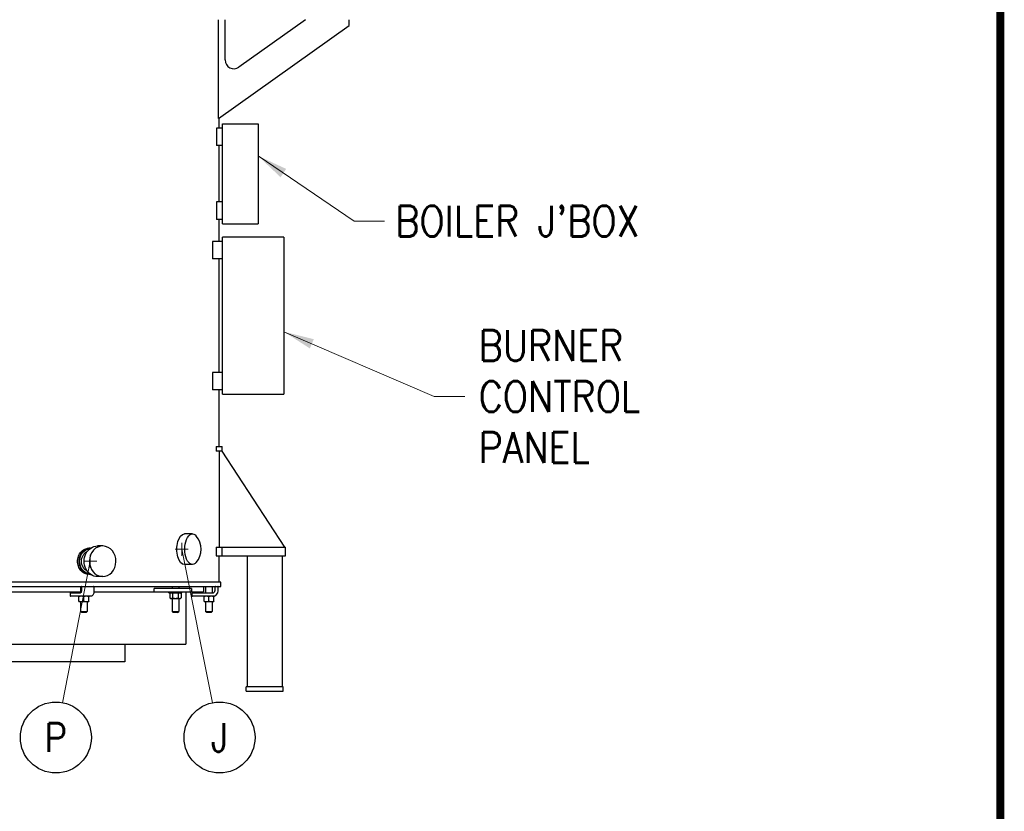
# Model space of a CAD drawing. Header units: inches. Extents: x 1 to 669, y 0 to 417.
# Tile 430 of 448: x 556 to 669, y 152 to 243. Entities that reach past the tile are written whole.
import ezdxf
from ezdxf.enums import TextEntityAlignment as Align

# ---------------------------------------------------------------- set-up
doc = ezdxf.new("R2010")
doc.units = ezdxf.units.IN
doc.header["$LTSCALE"] = 12
doc.header["$MEASUREMENT"] = 0
doc.layers.get('0').update_dxf_attribs({"linetype": 'CONTINUOUS'})
doc.layers.add('D', color=2, linetype='CONTINUOUS')
doc.layers.add('X', color=1, linetype='CONTINUOUS')
doc.layers.add('Leader', color=41, linetype='CONTINUOUS', lineweight=13)
doc.styles.get("Standard").update_dxf_attribs({"font": 'SIMPLEX.SHX', "width": 0.875})
doc.dimstyles.get("Standard").update_dxf_attribs({"dimscale": 28, "dimtxt": 0.125, "dimasz": 0.125, "dimexe": 0.04375, "dimexo": 0.0625, "dimgap": 0.04375, "dimtad": 0, "dimtih": 1, "dimtoh": 1, "dimdec": 4, "dimzin": 12, "dimdsep": 46, "dimlunit": 5, "dimtxsty": 'Standard', "dimcen": 0, "dimclrd": 256, "dimclre": 256, "dimclrt": 256, "dimadec": 1, "dimazin": 3, "dimtfac": 0.875, "dimtdec": 4, "dimtofl": 0, "dimtmove": 0, "dimatfit": 2, "dimfxl": 1, "dimtolj": 1, "dimtzin": 12, "dimlwd": 13, "dimlwe": 13, "dimarcsym": 0})

msp = doc.modelspace()

# ---------------------------------------------------------------- linework, layer by layer
for p, q in [((578.72626, 231.20204), (578.72626, 242.51748)), ((579.47137, 237.90279), (579.47137, 242.51748)), ((588.6506, 242.51748), (581.0527, 237.08912)), ((593.6506, 241.86483), (593.6506, 242.51748)), ((578.72182, 231.19887), (593.6506, 241.86483)), ((578.80442, 230.08972), (578.80442, 231.25788)), ((579.17942, 230.08972), (578.49993, 230.08972)), ((578.49993, 230.08972), (578.49993, 228.08972)), ((579.17942, 230.58972), (583.24192, 230.58972)), ((579.17942, 219.15222), (579.17942, 230.58972)), ((583.24192, 230.58972), (583.24192, 219.15222)), ((579.17942, 228.08972), (578.49993, 228.08972)), ((578.80442, 221.65222), (578.80442, 228.08972)), ((579.17942, 221.65222), (578.49993, 221.65222)), ((578.49993, 221.65222), (578.49993, 219.65222)), ((579.17942, 219.65222), (578.49993, 219.65222)), ((578.80442, 217.12097), (578.80442, 219.65222)), ((579.17942, 219.15222), (583.24192, 219.15222)), ((586.17942, 217.62097), (579.17942, 217.62097)), ((579.17942, 199.62097), (579.17942, 217.62097)), ((586.17942, 217.62097), (586.17942, 199.62097)), ((579.17942, 217.12097), (578.04179, 217.12097)), ((578.04179, 217.12097), (578.04179, 215.12097)), ((579.17942, 215.12097), (578.04179, 215.12097)), ((578.80442, 202.12097), (578.80442, 215.12097)), ((579.17942, 202.12097), (578.04179, 202.12097)), ((578.04179, 202.12097), (578.04179, 200.12097)), ((579.17942, 200.12097), (578.04179, 200.12097)), ((578.80442, 193.62097), (578.80442, 200.12097)), ((579.17942, 199.62097), (586.17942, 199.62097)), ((578.46284, 193.62097), (579.11692, 193.62097)), ((578.46284, 193.62097), (578.46284, 193.12097)), ((579.11692, 193.12097), (578.46284, 193.12097)), ((578.78988, 193.12097), (578.78988, 182.12097)), ((586.31799, 182.12097), (579.11691, 193.12097)), ((579.11692, 193.12097), (579.11692, 193.62097)), ((575.73314, 183.62097), (574.8103, 183.62097)), ((564.02692, 181.99597), (563.89817, 181.99597)), ((565.46002, 182.24597), (564.86002, 182.24597)), ((578.46284, 182.12097), (586.36692, 182.12097)), ((578.46284, 182.12097), (578.46284, 181.12097)), ((579.11692, 181.12097), (579.11692, 182.12097)), ((586.36692, 181.12097), (586.36692, 182.12097)), ((578.46284, 181.12097), (586.36692, 181.12097)), ((578.80442, 178.12097), (578.80442, 181.12097)), ((581.99192, 181.12097), (581.99192, 166.12097)), ((585.99192, 181.12097), (585.99192, 166.12097)), ((575.73314, 180.12097), (574.8103, 180.12097)), ((578.99192, 178.12097), (533.49192, 178.12097)), ((564.02692, 178.99597), (563.89817, 178.99597)), ((565.46002, 178.74597), (564.86002, 178.74597)), ((578.99192, 177.62097), (578.99192, 178.12097)), ((533.49192, 177.62097), (578.99192, 177.62097)), ((549.74192, 176.99597), (562.92942, 176.99597)), ((562.92942, 177.62097), (562.92942, 176.87143)), ((563.02036, 177.56097), (563.02036, 177.12097)), ((564.45634, 176.99597), (576.99192, 176.99597)), ((564.46297, 177.56097), (564.46297, 177.12097)), ((575.60787, 177.37097), (571.35117, 177.37097)), ((571.35117, 176.99597), (571.35117, 177.37097)), ((573.03189, 176.87097), (573.03189, 176.99597)), ((573.40689, 177.62097), (573.40689, 177.37097)), ((574.15689, 177.62097), (574.15689, 177.37097)), ((574.53189, 176.87097), (574.53189, 176.99597)), ((574.99192, 176.99597), (574.99192, 170.99597)), ((575.60787, 177.37097), (575.60787, 176.99597)), ((576.99192, 177.62097), (576.99192, 176.99597)), ((577.24192, 177.62097), (577.24192, 176.87097)), ((577.99192, 177.62097), (577.99192, 176.87097)), ((578.30392, 177.56097), (578.30392, 177.12097)), ((578.67892, 177.12097), (578.67892, 177.56097)), ((561.73165, 176.81097), (561.73165, 176.55597)), ((561.79165, 176.87097), (562.92536, 176.87097)), ((564.12047, 176.49597), (561.79165, 176.49597)), ((562.74192, 175.9319), (562.74192, 176.43504)), ((562.74192, 175.87097), (563.86692, 175.87097)), ((562.92942, 175.87097), (562.92942, 174.74597)), ((563.30442, 175.9319), (563.30442, 176.43504)), ((563.67942, 175.87097), (563.67942, 174.74597)), ((563.86692, 175.9319), (563.86692, 176.43504)), ((573.03189, 176.87097), (574.53189, 176.87097)), ((573.21939, 176.87097), (573.13237, 176.81004)), ((573.13237, 176.81004), (573.13237, 176.3069)), ((573.21939, 176.24597), (573.13237, 176.3069)), ((573.21939, 176.24597), (574.34439, 176.24597)), ((573.40689, 176.24597), (573.40689, 174.74597)), ((573.45713, 176.81004), (573.45713, 176.3069)), ((574.10665, 176.81004), (574.10665, 176.3069)), ((574.15689, 176.24597), (574.15689, 174.74597)), ((574.34439, 176.87097), (574.43141, 176.81004)), ((574.34439, 176.24597), (574.43141, 176.3069)), ((574.43141, 176.81004), (574.43141, 176.3069)), ((575.67892, 176.81097), (575.67892, 176.55597)), ((575.73892, 176.87097), (578.05392, 176.87097)), ((578.17942, 176.49597), (575.73892, 176.49597)), ((577.05442, 175.9319), (577.05442, 176.43504)), ((577.05442, 175.87097), (578.17942, 175.87097)), ((577.24192, 175.87097), (577.24192, 174.74597)), ((577.61692, 175.9319), (577.61692, 176.43504)), ((577.99192, 175.87097), (577.99192, 174.74597)), ((578.17942, 175.9319), (578.17942, 176.43504)), ((562.92942, 174.74597), (563.67942, 174.74597)), ((563.05442, 174.62097), (562.92942, 174.74597)), ((563.55442, 174.62097), (563.67942, 174.74597)), ((573.40689, 174.74597), (574.15689, 174.74597)), ((573.53189, 174.62097), (573.40689, 174.74597)), ((574.03189, 174.62097), (574.15689, 174.74597)), ((577.24192, 174.74597), (577.99192, 174.74597)), ((577.36692, 174.62097), (577.24192, 174.74597)), ((577.86692, 174.62097), (577.99192, 174.74597)), ((563.55442, 174.62097), (563.05442, 174.62097)), ((574.03189, 174.62097), (573.53189, 174.62097)), ((577.86692, 174.62097), (577.36692, 174.62097)), ((533.49192, 170.99597), (574.99192, 170.99597)), ((567.99192, 170.99597), (567.99192, 168.99597)), ((567.99192, 168.99597), (533.49192, 168.99597)), ((581.86692, 165.62097), (581.86692, 166.12097)), ((586.11692, 166.12097), (581.86692, 166.12097)), ((586.11692, 165.62097), (586.11692, 166.12097)), ((581.86692, 165.62097), (586.11692, 165.62097))]:
    msp.add_line(p, q)
for centre, radius, start, end in [((580.47137, 237.90279), 1, 180, 305.5441387), ((574.42192, 181.87097), 2.31406, 319.0696283, 40.9303717), ((563.08036, 177.56097), 0.06, 90, 180), ((564.40297, 177.56097), 0.06, 0, 90), ((578.05392, 177.12097), 0.25, 270, 0), ((578.05392, 177.12097), 0.625, 270, 0), ((578.36392, 177.56097), 0.06, 90, 180), ((578.61892, 177.56097), 0.06, 0, 90), ((561.79165, 176.81097), 0.06, 90, 180), ((561.79165, 176.55597), 0.06, 180, 270), ((575.73892, 176.81097), 0.06, 90, 180), ((575.73892, 176.55597), 0.06, 180, 270)]:
    msp.add_arc(centre, radius, start, end)
at = {"extrusion": (0, 0, -1)}
for centre, major_axis, ratio, start_param, end_param in [((575.73314, 181.87097), (0, -1.75), 0.5, -0.523034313, 3.664626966), ((574.8103, 181.87097), (0, -1.75), 0.5, 0, 3.141592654), ((564.05692, 180.49597), (0, -1.44), 0.866025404, 0.048297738, 3.093294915), ((564.05692, 180.49597), (0, -1.1875), 0.866025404, 0.368028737, 2.773563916), ((564.86002, 180.49597), (0, -1.75), 0.866025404, 0, 3.141592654), ((565.46002, 180.49597), (0, 1.75), 0.866025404, -4.487810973, 1.795374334)]:
    msp.add_ellipse(centre, major_axis=major_axis, ratio=ratio, start_param=start_param, end_param=end_param, dxfattribs=at)
for major_axis, start_param, end_param in [((0, 1.5), 0, 3.141592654), ((0, 1.5), -0.03913324, 0), ((0, -1.5), 0, 0.03913324)]:
    msp.add_ellipse((564.02692, 180.49597), major_axis=major_axis, ratio=0.866025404, start_param=start_param, end_param=end_param)
for points, knots in [([(563.89817, 178.99597), (563.8166, 178.99597), (563.73202, 179.00499), (563.56329, 179.04295), (563.47915, 179.0719), (563.31734, 179.14844), (563.23956, 179.19611), (563.09539, 179.30625), (563.02902, 179.36873), (562.91133, 179.50189), (562.85598, 179.57712), (562.7583, 179.74093), (562.71595, 179.82951), (562.64788, 180.01429), (562.6221, 180.11064), (562.58828, 180.30438), (562.58025, 180.40178), (562.58025, 180.49597), (562.58025, 180.59016), (562.58828, 180.68756), (562.6221, 180.88131), (562.64788, 180.97765), (562.71595, 181.16243), (562.7583, 181.25101), (562.85598, 181.41483), (562.91133, 181.49005), (563.02902, 181.62321), (563.09539, 181.6857), (563.23956, 181.79584), (563.31734, 181.8435), (563.47915, 181.92005), (563.56329, 181.94899), (563.73202, 181.98696), (563.8166, 181.99597), (563.89817, 181.99597)], [-5.741745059, -5.741745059, -5.741745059, -5.741745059, -5.024027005, -5.024027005, -4.30630895, -4.30630895, -3.588590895, -3.588590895, -2.870872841, -2.870872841, -2.15315463, -2.15315463, -1.43543642, -1.43543642, -0.71771821, -0.71771821, 0, 0, 0, 0.71771821, 0.71771821, 1.43543642, 1.43543642, 2.15315463, 2.15315463, 2.870872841, 2.870872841, 3.588590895, 3.588590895, 4.30630895, 4.30630895, 5.024027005, 5.024027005, 5.741745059, 5.741745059, 5.741745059, 5.741745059]), ([(563.02036, 177.12097), (563.02036, 177.09335), (563.01829, 177.06574), (563.01037, 177.01375), (563.00454, 176.98937), (562.99038, 176.94696), (562.98212, 176.92878), (562.96531, 176.90054), (562.95681, 176.89019), (562.94198, 176.87659), (562.93588, 176.87341), (562.92914, 176.87123), (562.92724, 176.87097), (562.92536, 176.87097)], [4.71238898, 4.71238898, 4.71238898, 4.71238898, 5.00831459, 5.00831459, 5.301195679, 5.301195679, 5.584521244, 5.584521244, 5.853483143, 5.853483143, 6.122343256, 6.122343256, 6.283185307, 6.283185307, 6.283185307, 6.283185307]), ([(564.46297, 177.12097), (564.46297, 177.05866), (564.45806, 176.99637), (564.43869, 176.87715), (564.42425, 176.82024), (564.38658, 176.71654), (564.36338, 176.66972), (564.30852, 176.59), (564.27679, 176.55692), (564.20582, 176.5108), (564.16651, 176.49723), (564.12437, 176.496), (564.12242, 176.49597), (564.12047, 176.49597)], [4.71238898, 4.71238898, 4.71238898, 4.71238898, 5.026548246, 5.026548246, 5.340707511, 5.340707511, 5.654866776, 5.654866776, 5.969026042, 5.969026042, 6.268655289, 6.268655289, 6.283185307, 6.283185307, 6.283185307, 6.283185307]), ([(574.99192, 176.83071), (575.00622, 176.86179), (575.0182, 176.89419), (575.03413, 176.94995), (575.03943, 176.97283), (575.04357, 176.99597)], [1.0822624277, 1.0822624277, 1.0822624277, 1.0822624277, 1.2521081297, 1.2521081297, 1.3668681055, 1.3668681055, 1.3668681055, 1.3668681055])]:
    msp.add_open_spline(points, degree=3, knots=knots)
for points, weights in [([(562.74192, 176.43504), (562.74192, 176.49597), (562.74192, 176.49597)], [1.05045771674, 1.0638190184, 1]), ([(563.02317, 176.49597), (562.89264, 176.49597), (562.74192, 176.43504)], [1, 1.0638190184, 1.05045771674]), ([(562.74192, 175.87097), (562.74192, 175.87097), (562.74192, 175.9319)], [1, 1.0638190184, 1.05045771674]), ([(562.74192, 175.9319), (562.89264, 175.87097), (563.02317, 175.87097)], [1.05045771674, 1.0638190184, 1]), ([(563.30442, 176.43504), (563.1537, 176.49597), (563.02317, 176.49597)], [1.05045771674, 1.0638190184, 1]), ([(563.02317, 175.87097), (563.1537, 175.87097), (563.30442, 175.9319)], [1, 1.0638190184, 1.05045771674]), ([(563.58567, 176.49597), (563.45514, 176.49597), (563.30442, 176.43504)], [1, 1.0638190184, 1.05045771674]), ([(563.30442, 175.9319), (563.45514, 175.87097), (563.58567, 175.87097)], [1.05045771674, 1.0638190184, 1]), ([(563.86692, 176.43504), (563.7162, 176.49597), (563.58567, 176.49597)], [1.05045771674, 1.0638190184, 1]), ([(563.58567, 175.87097), (563.7162, 175.87097), (563.86692, 175.9319)], [1, 1.0638190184, 1.05045771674]), ([(563.86692, 176.49597), (563.86692, 176.49597), (563.86692, 176.43504)], [1, 1.0638190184, 1.05045771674]), ([(563.86692, 175.9319), (563.86692, 175.87097), (563.86692, 175.87097)], [1.05045771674, 1.0638190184, 1]), ([(573.29475, 176.87097), (573.21939, 176.87097), (573.13237, 176.81004)], [1, 1.0638190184, 1.05045771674]), ([(573.13237, 176.3069), (573.21939, 176.24597), (573.29475, 176.24597)], [1.05045771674, 1.0638190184, 1]), ([(573.45713, 176.81004), (573.37012, 176.87097), (573.29475, 176.87097)], [1.05045771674, 1.0638190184, 1]), ([(573.29475, 176.24597), (573.37012, 176.24597), (573.45713, 176.3069)], [1, 1.0638190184, 1.05045771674]), ([(573.78189, 176.87097), (573.63117, 176.87097), (573.45713, 176.81004)], [1, 1.0638190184, 1.05045771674]), ([(573.45713, 176.3069), (573.63117, 176.24597), (573.78189, 176.24597)], [1.05045771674, 1.0638190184, 1]), ([(574.10665, 176.81004), (573.93262, 176.87097), (573.78189, 176.87097)], [1.05045771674, 1.0638190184, 1]), ([(573.78189, 176.24597), (573.93262, 176.24597), (574.10665, 176.3069)], [1, 1.0638190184, 1.05045771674]), ([(574.26903, 176.87097), (574.19367, 176.87097), (574.10665, 176.81004)], [1, 1.0638190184, 1.05045771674]), ([(574.10665, 176.3069), (574.19367, 176.24597), (574.26903, 176.24597)], [1.05045771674, 1.0638190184, 1]), ([(574.43141, 176.81004), (574.34439, 176.87097), (574.26903, 176.87097)], [1.05045771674, 1.0638190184, 1]), ([(574.26903, 176.24597), (574.34439, 176.24597), (574.43141, 176.3069)], [1, 1.0638190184, 1.05045771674]), ([(577.05442, 176.43504), (577.05442, 176.49597), (577.05442, 176.49597)], [1.05045771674, 1.0638190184, 1]), ([(577.33567, 176.49597), (577.20514, 176.49597), (577.05442, 176.43504)], [1, 1.0638190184, 1.05045771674]), ([(577.05442, 175.9319), (577.20514, 175.87097), (577.33567, 175.87097)], [1.05045771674, 1.0638190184, 1]), ([(577.05442, 175.87097), (577.05442, 175.87097), (577.05442, 175.9319)], [1, 1.0638190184, 1.05045771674]), ([(577.61692, 176.43504), (577.4662, 176.49597), (577.33567, 176.49597)], [1.05045771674, 1.0638190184, 1]), ([(577.33567, 175.87097), (577.4662, 175.87097), (577.61692, 175.9319)], [1, 1.0638190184, 1.05045771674]), ([(577.89817, 176.49597), (577.76764, 176.49597), (577.61692, 176.43504)], [1, 1.0638190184, 1.05045771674]), ([(577.61692, 175.9319), (577.76764, 175.87097), (577.89817, 175.87097)], [1.05045771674, 1.0638190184, 1]), ([(578.17942, 176.43504), (578.0287, 176.49597), (577.89817, 176.49597)], [1.05045771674, 1.0638190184, 1]), ([(577.89817, 175.87097), (578.0287, 175.87097), (578.17942, 175.9319)], [1, 1.0638190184, 1.05045771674]), ([(578.17942, 176.49597), (578.17942, 176.49597), (578.17942, 176.43504)], [1, 1.0638190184, 1.05045771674]), ([(578.17942, 175.9319), (578.17942, 175.87097), (578.17942, 175.87097)], [1.05045771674, 1.0638190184, 1])]:
    msp.add_rational_spline(points, weights, degree=2)
at = {"layer": 'D'}
for centre in [(560.10028, 160.31387), (578.82905, 160.31387)]:
    msp.add_circle(centre, 4.0625, dxfattribs=at)
at = {"layer": 'Leader'}
for p, q in [((574.50665, 181.12097), (574.50665, 182.62097)), ((575.25665, 181.87097), (573.75665, 181.87097)), ((578.03037, 164.29709), (574.50665, 181.87097)), ((564.02692, 180.49597), (560.87613, 164.3016)), ((564.77692, 180.49597), (563.27692, 180.49597)), ((564.02692, 179.74597), (564.02692, 181.24597))]:
    msp.add_line(p, q, dxfattribs=at)
at = {"layer": 'X', "const_width": 0.924}
msp.add_lwpolyline([(0.97091, 416.31601), (668.17211, 416.31601), (668.17211, 1.1444), (0.97091, 1.1444), (0.97091, 416.31601)], dxfattribs=at)

# ---------------------------------------------------------------- texts
at = {"layer": 'D', "width": 0.875}
for s, p in [('P', (560.10028, 160.31387)), ('J', (578.82905, 160.31387))]:
    msp.add_text(s, height=3.25, dxfattribs=at).set_placement(p, align=Align.MIDDLE)
at = {"layer": 'D', "insert": (598.95129, 219.4537), "char_height": 3.5, "attachment_point": 4}
msp.add_mtext("\\A1;BOILER J'BOX", dxfattribs=at)
at = {"layer": 'D', "insert": (608.48995, 199.35905), "char_height": 3.5, "width": 22.8377595, "attachment_point": 4}
msp.add_mtext('\\A1;BURNER\\PCONTROL\\PPANEL', dxfattribs=at)

# ---------------------------------------------------------------- leaders
at = {"layer": 'D', "annotation_type": 0, "has_hookline": 1, "hookline_direction": 0}
for points, text_width in [([(583.24192, 226.91767), (594.22629, 219.4537), (597.72629, 219.4537)], 30.47917), ([(586.17942, 206.78887), (603.39139, 199.35905), (606.89139, 199.35905)], 20.125)]:
    msp.add_leader(points, dimstyle='Standard', override={"dimgap": 0.04375, "dimtad": 0, "dimarcsym": 1}, dxfattribs=dict(at, text_width=text_width))

doc.saveas('drawing.dxf')
